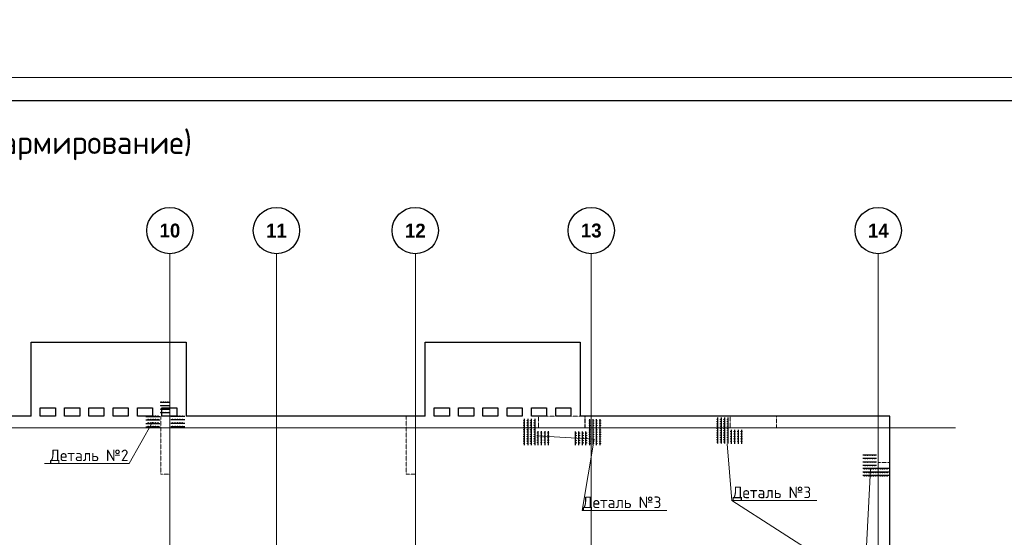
# Model space of a CAD drawing. Header units: millimetres. Extents: x -42044588 to 856694, y -806701 to 941911.
# Tile 455 of 656: x 226664 to 247931, y -417190 to -406010. Entities that reach past the tile are written whole.
import ezdxf
from ezdxf import colors
from ezdxf.entities.mleader import LeaderData, LeaderLine
from ezdxf.math import Vec2, Vec3

# ---------------------------------------------------------------- set-up
doc = ezdxf.new("R2010")
doc.units = ezdxf.units.MM
for name, pattern in [('______5', [1100, 800, -100, 100, -100]), ('DASHED', [7, 5, -2, 0]), ('осевая', [50.8, 31.75, -6.35, 6.35, -6.35])]:
    doc.linetypes.add(name, pattern=pattern)
doc.layers.add('0 @ 100', color=7, linetype='Continuous')
doc.layers.add('ТОЛСТЫЕ_ОСНОВНЫЕ', color=6, linetype='Continuous')
doc.layers.add('Колонна_ бетон', color=7, linetype='Continuous', lineweight=50, true_color=0xb4b496)
for name, color, linetype, lineweight in [('Оси', 40, '______5', 18), ('осн.сетка', 4, 'Continuous', 60), ('Перекрытие ж_бетон', 1, 'Continuous', 30), ('подоснова', 151, 'Continuous', 5), ('размер', 1, 'Continuous', 25), ('РАЗМЕРЫ', 1, 'Continuous', 9), ('ТОНКИЕ', 7, 'Continuous', 9), ('Узлы', 7, 'Continuous', 0)]:
    doc.layers.add(name, color=color, linetype=linetype, lineweight=lineweight)
doc.styles.add('Century Gothic', font='GOTHIC.TTF')
doc.styles.add('GOST-2.304_Type-B', font='GOST_Common.ttf')
doc.styles.add('ГОСТ', font='GOST_Common.ttf')

# ---------------------------------------------------------------- blocks, each defined once
blk = doc.blocks.new('*U6686')
at = {"layer": 'ТОЛСТЫЕ_ОСНОВНЫЕ', "color": 6}
blk.add_lwpolyline([(20, 5), (886, 5), (886, 415), (20, 415)], close=True, dxfattribs=at)
at = {"layer": 'ТОНКИЕ'}
blk.add_lwpolyline([(0, 0), (891, 0), (891, 420), (0, 420)], close=True, dxfattribs=at)
blk = doc.blocks.new('NSY101')
at = {"color": 0, "linetype": 'ByBlock', "lineweight": -2}
blk.add_circle((0, 0), 50, dxfattribs=at)
blk = doc.blocks.new('СЛОЖНЫЙ_ОБЪЕКТ_17')
at = {"layer": 'Оси', "color": 16, "linetype": 'Continuous', "lineweight": 25, "transparency": 33554687, "xscale": 9.999999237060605, "yscale": 9.999999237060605, "zscale": 9.999999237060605}
blk.add_blockref('NSY101', (36213, -989), dxfattribs=at)
at = {"layer": 'Оси', "color": 16, "linetype": 'Continuous', "lineweight": 25, "transparency": 33554687, "insert": (36213, -989), "char_height": 300, "width": 620, "attachment_point": 5, "style": 'Century Gothic'}
blk.add_mtext('\\A1;{\\fCentury Gothic|i0|b1;\\H300.000000;\\W1.000000;\\C16;10}\\P', dxfattribs=at)
blk = doc.blocks.new('СЛОЖНЫЙ_ОБЪЕКТ_18')
at = {"layer": 'Оси', "color": 16, "linetype": 'Continuous', "lineweight": 25, "transparency": 33554687, "xscale": 9.999999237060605, "yscale": 9.999999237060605, "zscale": 9.999999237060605}
blk.add_blockref('NSY101', (38513, -989), dxfattribs=at)
at = {"layer": 'Оси', "color": 16, "linetype": 'Continuous', "lineweight": 25, "transparency": 33554687, "insert": (38513, -989), "char_height": 300, "width": 620, "attachment_point": 5, "style": 'Century Gothic'}
blk.add_mtext('\\A1;{\\fCentury Gothic|i0|b1;\\H300.000000;\\W1.000000;\\C16;11}\\P', dxfattribs=at)
blk = doc.blocks.new('СЛОЖНЫЙ_ОБЪЕКТ_19')
at = {"layer": 'Оси', "color": 16, "linetype": 'Continuous', "lineweight": 25, "transparency": 33554687, "xscale": 9.999999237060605, "yscale": 9.999999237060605, "zscale": 9.999999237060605}
blk.add_blockref('NSY101', (41513, -989), dxfattribs=at)
at = {"layer": 'Оси', "color": 16, "linetype": 'Continuous', "lineweight": 25, "transparency": 33554687, "insert": (41513, -989), "char_height": 300, "width": 620, "attachment_point": 5, "style": 'Century Gothic'}
blk.add_mtext('\\A1;{\\fCentury Gothic|i0|b1;\\H300.000000;\\W1.000000;\\C16;12}\\P', dxfattribs=at)
blk = doc.blocks.new('СЛОЖНЫЙ_ОБЪЕКТ_20')
at = {"layer": 'Оси', "color": 16, "linetype": 'Continuous', "lineweight": 25, "transparency": 33554687, "xscale": 9.999999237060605, "yscale": 9.999999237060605, "zscale": 9.999999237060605}
blk.add_blockref('NSY101', (45313, -989), dxfattribs=at)
at = {"layer": 'Оси', "color": 16, "linetype": 'Continuous', "lineweight": 25, "transparency": 33554687, "insert": (45313, -989), "char_height": 300, "width": 620, "attachment_point": 5, "style": 'Century Gothic'}
blk.add_mtext('\\A1;{\\fCentury Gothic|i0|b1;\\H300.000000;\\W1.000000;\\C16;13}\\P', dxfattribs=at)
blk = doc.blocks.new('СЛОЖНЫЙ_ОБЪЕКТ_21')
at = {"layer": 'Оси', "color": 16, "linetype": 'Continuous', "lineweight": 25, "transparency": 33554687, "xscale": 9.999999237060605, "yscale": 9.999999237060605, "zscale": 9.999999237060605}
blk.add_blockref('NSY101', (51513, -989), dxfattribs=at)
at = {"layer": 'Оси', "color": 16, "linetype": 'Continuous', "lineweight": 25, "transparency": 33554687, "insert": (51513, -989), "char_height": 300, "width": 620, "attachment_point": 5, "style": 'Century Gothic'}
blk.add_mtext('\\A1;{\\fCentury Gothic|i0|b1;\\H300.000000;\\W1.000000;\\C16;14}\\P', dxfattribs=at)
blk = doc.blocks.new('оси блок 2')
at = {"layer": 'Оси', "color": 16, "linetype": 'осевая', "lineweight": 0, "ltscale": 0.25, "transparency": 33554687}
for p, q in [((-54204.7, -322543), (-54204.7, -347914.1)), ((-51904.7, -322543), (-51904.7, -347914.1)), ((-48904.7, -322543), (-48904.7, -347914.1)), ((-45104.7, -322543), (-45104.7, -347914.1)), ((-38904.7, -322543), (-38904.7, -347914.1)), ((-89822.3, -326301.3), (-37238.5, -326301.3))]:
    blk.add_line(p, q, dxfattribs=at)
at = {"layer": 'Оси', "color": 16, "linetype": 'Continuous', "lineweight": 25, "transparency": 33554687}
for name in ['СЛОЖНЫЙ_ОБЪЕКТ_17', 'СЛОЖНЫЙ_ОБЪЕКТ_18', 'СЛОЖНЫЙ_ОБЪЕКТ_19', 'СЛОЖНЫЙ_ОБЪЕКТ_20', 'СЛОЖНЫЙ_ОБЪЕКТ_21']:
    blk.add_blockref(name, (-90418.2, -321053.5), dxfattribs=at)
blk = doc.blocks.new('подложка стн 1-го этажа')
at = {"layer": 'Колонна_ бетон', "color": 252, "linetype": 'DASHED', "lineweight": 0, "ltscale": 0.5, "true_color": 0x939598, "transparency": 33554687}
for p, q in [((55094, 26362, -200), (55094, 26362, -200)), ((54844, 26112, -200), (54844, 26112, -200))]:
    blk.add_line(p, q, dxfattribs=at)
for points, elevation in [([(39344, 26362), (39544, 26362), (39544, 25112), (39344, 25112)], -560), ([(44644, 26362), (44844, 26362), (44844, 25112), (44644, 25112)], -560), ([(47504, 26362), (48504, 26362), (48504, 26112), (47504, 26112)], -360), ([(47504, 26362), (48514, 26362), (48514, 26112), (47504, 26112)], -560), ([(51644, 26362), (52644, 26362), (52644, 26112), (51644, 26112)], -360), ([(54844, 26362), (55094, 26362), (55094, 25362), (54844, 25362)], -560)]:
    blk.add_lwpolyline(points, close=True, dxfattribs=dict(at, elevation=elevation))
blk = doc.blocks.new('_None')

msp = doc.modelspace()

# ---------------------------------------------------------------- linework, layer by layer
at = {"layer": 'осн.сетка', "color": 3, "lineweight": 25, "ltscale": 100}
for points in [[(229905.64, -414279.08), (229705.64, -414279.08)], [(229905.64, -414354.08), (229705.64, -414354.08)], [(229905.64, -414429.08), (229705.64, -414429.08)], [(229388.602, -414579.08), (229688.602, -414579.08)], [(229388.602, -414654.08), (229688.602, -414654.08)], [(229905.64, -414504.08), (229705.64, -414504.08)], [(230229.214, -414579.08), (229929.214, -414579.08)], [(230229.214, -414654.08), (229929.214, -414654.08)], [(237562.427, -414631.835), (237562.427, -415197.35)], [(237637.427, -414631.835), (237637.427, -415197.35)], [(237712.427, -414631.835), (237712.427, -415197.35)], [(237787.427, -414631.835), (237787.427, -415197.35)], [(238968.809, -414635.586), (238968.809, -415201.102)], [(239043.809, -414635.586), (239043.809, -415201.102)], [(239118.809, -414635.586), (239118.809, -415201.102)], [(239193.809, -414635.586), (239193.809, -415201.102)], [(241737.791, -414601.973), (241737.791, -415167.489)], [(241812.791, -414601.973), (241812.791, -415167.489)], [(241887.791, -414601.973), (241887.791, -415167.489)], [(241962.791, -414601.973), (241962.791, -415167.489)], [(229388.602, -414729.08), (229688.602, -414729.08)], [(229388.602, -414804.08), (229688.602, -414804.08)], [(230229.214, -414729.08), (229929.214, -414729.08)], [(230229.214, -414804.08), (229929.214, -414804.08)], [(237862.427, -415197.655), (237862.427, -414897.655)], [(237937.427, -415197.655), (237937.427, -414897.655)], [(238012.427, -415197.655), (238012.427, -414897.655)], [(238087.427, -415197.655), (238087.427, -414897.655)], [(238668.809, -415201.406), (238668.809, -414901.406)], [(238743.809, -415201.406), (238743.809, -414901.406)], [(238818.809, -415201.406), (238818.809, -414901.406)], [(238893.809, -415201.406), (238893.809, -414901.406)], [(242037.791, -415167.793), (242037.791, -414867.793)], [(242112.791, -415167.793), (242112.791, -414867.793)], [(242187.791, -415167.793), (242187.791, -414867.793)], [(242262.791, -415167.793), (242262.791, -414867.793)], [(244872.067, -415407.11), (245172.067, -415407.11)], [(244872.067, -415482.11), (245172.067, -415482.11)], [(244872.067, -415557.11), (245172.067, -415557.11)], [(244872.067, -415632.11), (245172.067, -415632.11)], [(245437.887, -415707.11), (244872.372, -415707.11)], [(245437.887, -415782.11), (244872.372, -415782.11)], [(245437.887, -415857.11), (244872.372, -415857.11)]]:
    msp.add_lwpolyline(points, dxfattribs=at)
at = {"layer": 'Перекрытие ж_бетон'}
for p, q in [((226909.621, -412975.41), (230259.621, -412975.41)), ((226909.621, -414575.41), (226909.621, -412975.41)), ((230259.621, -412975.41), (230259.621, -414575.41)), ((235419.621, -412975.41), (238769.621, -412975.41)), ((235419.621, -414575.41), (235419.621, -412975.41)), ((238769.621, -412975.41), (238769.621, -414575.41))]:
    msp.add_line(p, q, dxfattribs=at)
for points, elevation in [([(227434.688, -414575.41), (227109.688, -414575.41), (227109.688, -414395.41), (227434.688, -414395.41)], -0.053), ([(227959.594, -414575.41), (227634.594, -414575.41), (227634.594, -414395.41), (227959.594, -414395.41)], 0.018), ([(228484.661, -414575.41), (228159.661, -414575.41), (228159.661, -414395.41), (228484.661, -414395.41)], -0.053), ([(229009.568, -414575.41), (228684.568, -414575.41), (228684.568, -414395.41), (229009.568, -414395.41)], 0.053), ([(229534.554, -414575.41), (229209.554, -414575.41), (229209.554, -414395.41), (229534.554, -414395.41)], 0.071), ([(230059.541, -414575.41), (229734.541, -414575.41), (229734.541, -414395.41), (230059.541, -414395.41)], 0.089), ([(235944.688, -414575.41), (235619.688, -414575.41), (235619.688, -414395.41), (235944.688, -414395.41)], -0.053), ([(236469.594, -414575.41), (236144.594, -414575.41), (236144.594, -414395.41), (236469.594, -414395.41)], 0.018), ([(236994.661, -414575.41), (236669.661, -414575.41), (236669.661, -414395.41), (236994.661, -414395.41)], -0.053), ([(237519.568, -414575.41), (237194.568, -414575.41), (237194.568, -414395.41), (237519.568, -414395.41)], 0.053), ([(238044.554, -414575.41), (237719.554, -414575.41), (237719.554, -414395.41), (238044.554, -414395.41)], 0.071), ([(238569.541, -414575.41), (238244.541, -414575.41), (238244.541, -414395.41), (238569.541, -414395.41)], 0.089)]:
    msp.add_lwpolyline(points, close=True, dxfattribs=dict(at, elevation=elevation))
for points in [[(226909.621, -414575.41), (218619.621, -414575.41)], [(235419.621, -414575.41), (235409.621, -414575.41), (235409.621, -414575.41), (232059.621, -414575.41), (232059.621, -414575.41), (230259.621, -414575.41)], [(242409.621, -431475.409), (245459.621, -431475.409), (245459.621, -414575.41), (238769.621, -414575.41)]]:
    msp.add_lwpolyline(points, dxfattribs=at)
at = {"layer": 'размер', "lineweight": 25, "ltscale": 2}
for centre, radius in [((229718.904, -414271.236), 6.3), ((229767.904, -414271.236), 6.3), ((229816.904, -414271.236), 6.3), ((229865.904, -414271.236), 6.3), ((229718.904, -414346.236), 6.3), ((229718.904, -414421.236), 6.3), ((229767.904, -414346.236), 6.3), ((229767.904, -414421.236), 6.3), ((229816.904, -414346.236), 6.3), ((229816.904, -414421.236), 6.3), ((229865.904, -414346.236), 6.3), ((229865.904, -414421.236), 6.3), ((229441.102, -414570.676), 6.75), ((229441.102, -414645.676), 6.75), ((229493.602, -414570.676), 6.75), ((229493.602, -414645.676), 6.75), ((229546.102, -414570.676), 6.75), ((229546.102, -414645.676), 6.75), ((229598.602, -414570.676), 6.75), ((229598.602, -414645.676), 6.75), ((229651.102, -414570.676), 6.75), ((229651.102, -414645.676), 6.75), ((229718.904, -414496.236), 6.3), ((229767.904, -414496.236), 6.3), ((229816.904, -414496.236), 6.3), ((229865.904, -414496.236), 6.3), ((229966.714, -414570.676), 6.75), ((229966.714, -414645.676), 6.75), ((230019.214, -414570.676), 6.75), ((230019.214, -414645.676), 6.75), ((230071.714, -414570.676), 6.75), ((230071.714, -414645.676), 6.75), ((230124.214, -414570.676), 6.75), ((230124.214, -414645.676), 6.75), ((230176.714, -414570.676), 6.75), ((230176.714, -414645.676), 6.75), ((237554.583, -414671.353), 6.3), ((237629.583, -414671.353), 6.3), ((237704.583, -414671.353), 6.3), ((237779.583, -414671.353), 6.3), ((238976.652, -414675.104), 6.3), ((239051.652, -414675.104), 6.3), ((239126.652, -414675.104), 6.3), ((239201.652, -414675.104), 6.3), ((241729.947, -414641.492), 6.3), ((241729.947, -414690.492), 6.3), ((241804.947, -414641.492), 6.3), ((241804.947, -414690.492), 6.3), ((241879.947, -414641.492), 6.3), ((241879.947, -414690.492), 6.3), ((241954.947, -414641.492), 6.3), ((241954.947, -414690.492), 6.3), ((229441.102, -414720.676), 6.75), ((229441.102, -414795.676), 6.75), ((229493.602, -414720.676), 6.75), ((229493.602, -414795.676), 6.75), ((229546.102, -414720.676), 6.75), ((229546.102, -414795.676), 6.75), ((229598.602, -414720.676), 6.75), ((229598.602, -414795.676), 6.75), ((229651.102, -414720.676), 6.75), ((229651.102, -414795.676), 6.75), ((229966.714, -414720.676), 6.75), ((229966.714, -414795.676), 6.75), ((230019.214, -414720.676), 6.75), ((230019.214, -414795.676), 6.75), ((230071.714, -414720.676), 6.75), ((230071.714, -414795.676), 6.75), ((230124.214, -414720.676), 6.75), ((230124.214, -414795.676), 6.75), ((230176.714, -414720.676), 6.75), ((230176.714, -414795.676), 6.75), ((237554.583, -414720.353), 6.3), ((237554.583, -414769.353), 6.3), ((237554.583, -414818.353), 6.3), ((237554.583, -414867.353), 6.3), ((237554.583, -414916.353), 6.3), ((237629.583, -414720.353), 6.3), ((237629.583, -414769.353), 6.3), ((237629.583, -414818.353), 6.3), ((237629.583, -414867.353), 6.3), ((237629.583, -414916.353), 6.3), ((237704.583, -414720.353), 6.3), ((237704.583, -414769.353), 6.3), ((237704.583, -414818.353), 6.3), ((237704.583, -414867.353), 6.3), ((237704.583, -414916.353), 6.3), ((237779.583, -414720.353), 6.3), ((237779.583, -414769.353), 6.3), ((237779.583, -414818.353), 6.3), ((237779.583, -414867.353), 6.3), ((237779.583, -414916.353), 6.3), ((238976.652, -414724.104), 6.3), ((238976.652, -414773.104), 6.3), ((238976.652, -414822.104), 6.3), ((238976.652, -414871.104), 6.3), ((239051.652, -414724.104), 6.3), ((239051.652, -414773.104), 6.3), ((239051.652, -414822.104), 6.3), ((239051.652, -414871.104), 6.3), ((239126.652, -414724.104), 6.3), ((239126.652, -414773.104), 6.3), ((239126.652, -414822.104), 6.3), ((239126.652, -414871.104), 6.3), ((239201.652, -414724.104), 6.3), ((239201.652, -414773.104), 6.3), ((239201.652, -414822.104), 6.3), ((239201.652, -414871.104), 6.3), ((241729.947, -414739.492), 6.3), ((241729.947, -414788.492), 6.3), ((241729.947, -414837.492), 6.3), ((241729.947, -414886.492), 6.3), ((241804.947, -414739.492), 6.3), ((241804.947, -414788.492), 6.3), ((241804.947, -414837.492), 6.3), ((241804.947, -414886.492), 6.3), ((241879.947, -414739.492), 6.3), ((241879.947, -414788.492), 6.3), ((241879.947, -414837.492), 6.3), ((241879.947, -414886.492), 6.3), ((241954.947, -414739.492), 6.3), ((241954.947, -414788.492), 6.3), ((241954.947, -414837.492), 6.3), ((241954.947, -414886.492), 6.3), ((242029.387, -414905.293), 6.75), ((242104.387, -414905.293), 6.75), ((242179.387, -414905.293), 6.75), ((242254.387, -414905.293), 6.75), ((237554.583, -414965.353), 6.3), ((237554.583, -415014.353), 6.3), ((237554.583, -415063.353), 6.3), ((237554.583, -415112.353), 6.3), ((237629.583, -414965.353), 6.3), ((237629.583, -415014.353), 6.3), ((237629.583, -415063.353), 6.3), ((237629.583, -415112.353), 6.3), ((237704.583, -414965.353), 6.3), ((237704.583, -415014.353), 6.3), ((237704.583, -415063.353), 6.3), ((237704.583, -415112.353), 6.3), ((237779.583, -414965.353), 6.3), ((237779.583, -415014.353), 6.3), ((237779.583, -415063.353), 6.3), ((237779.583, -415112.353), 6.3), ((237854.023, -414935.155), 6.75), ((237854.023, -414987.655), 6.75), ((237854.023, -415040.155), 6.75), ((237854.023, -415092.655), 6.75), ((237929.023, -414935.155), 6.75), ((237929.023, -414987.655), 6.75), ((237929.023, -415040.155), 6.75), ((237929.023, -415092.655), 6.75), ((238004.023, -414935.155), 6.75), ((238004.023, -414987.655), 6.75), ((238004.023, -415040.155), 6.75), ((238004.023, -415092.655), 6.75), ((238079.023, -414935.155), 6.75), ((238079.023, -414987.655), 6.75), ((238079.023, -415040.155), 6.75), ((238079.023, -415092.655), 6.75), ((238677.213, -414938.906), 6.75), ((238677.213, -414991.406), 6.75), ((238677.213, -415043.906), 6.75), ((238677.213, -415096.406), 6.75), ((238752.213, -414938.906), 6.75), ((238752.213, -414991.406), 6.75), ((238752.213, -415043.906), 6.75), ((238752.213, -415096.406), 6.75), ((238827.213, -414938.906), 6.75), ((238827.213, -414991.406), 6.75), ((238827.213, -415043.906), 6.75), ((238827.213, -415096.406), 6.75), ((238902.213, -414938.906), 6.75), ((238902.213, -414991.406), 6.75), ((238902.213, -415043.906), 6.75), ((238902.213, -415096.406), 6.75), ((238976.652, -414920.104), 6.3), ((238976.652, -414969.104), 6.3), ((238976.652, -415018.104), 6.3), ((238976.652, -415067.104), 6.3), ((238976.652, -415116.104), 6.3), ((239051.652, -414920.104), 6.3), ((239051.652, -414969.104), 6.3), ((239051.652, -415018.104), 6.3), ((239051.652, -415067.104), 6.3), ((239051.652, -415116.104), 6.3), ((239126.652, -414920.104), 6.3), ((239126.652, -414969.104), 6.3), ((239126.652, -415018.104), 6.3), ((239126.652, -415067.104), 6.3), ((239126.652, -415116.104), 6.3), ((239201.652, -414920.104), 6.3), ((239201.652, -414969.104), 6.3), ((239201.652, -415018.104), 6.3), ((239201.652, -415067.104), 6.3), ((239201.652, -415116.104), 6.3), ((241729.947, -414935.492), 6.3), ((241729.947, -414984.492), 6.3), ((241729.947, -415033.492), 6.3), ((241729.947, -415082.492), 6.3), ((241804.947, -414935.492), 6.3), ((241804.947, -414984.492), 6.3), ((241804.947, -415033.492), 6.3), ((241804.947, -415082.492), 6.3), ((241879.947, -414935.492), 6.3), ((241879.947, -414984.492), 6.3), ((241879.947, -415033.492), 6.3), ((241879.947, -415082.492), 6.3), ((241954.947, -414935.492), 6.3), ((241954.947, -414984.492), 6.3), ((241954.947, -415033.492), 6.3), ((241954.947, -415082.492), 6.3), ((242029.387, -414957.793), 6.75), ((242029.387, -415010.293), 6.75), ((242029.387, -415062.793), 6.75), ((242029.387, -415115.293), 6.75), ((242104.387, -414957.793), 6.75), ((242104.387, -415010.293), 6.75), ((242104.387, -415062.793), 6.75), ((242104.387, -415115.293), 6.75), ((242179.387, -414957.793), 6.75), ((242179.387, -415010.293), 6.75), ((242179.387, -415062.793), 6.75), ((242179.387, -415115.293), 6.75), ((242254.387, -414957.793), 6.75), ((242254.387, -415010.293), 6.75), ((242254.387, -415062.793), 6.75), ((242254.387, -415115.293), 6.75), ((237554.583, -415161.353), 6.3), ((237629.583, -415161.353), 6.3), ((237704.583, -415161.353), 6.3), ((237779.583, -415161.353), 6.3), ((237854.023, -415145.155), 6.75), ((237929.023, -415145.155), 6.75), ((238004.023, -415145.155), 6.75), ((238079.023, -415145.155), 6.75), ((238677.213, -415148.906), 6.75), ((238752.213, -415148.906), 6.75), ((238827.213, -415148.906), 6.75), ((238902.213, -415148.906), 6.75), ((238976.652, -415165.104), 6.3), ((239051.652, -415165.104), 6.3), ((239126.652, -415165.104), 6.3), ((239201.652, -415165.104), 6.3), ((241729.947, -415131.492), 6.3), ((241804.947, -415131.492), 6.3), ((241879.947, -415131.492), 6.3), ((241954.947, -415131.492), 6.3), ((244924.567, -415415.514), 6.75), ((244924.567, -415490.514), 6.75), ((244977.067, -415415.514), 6.75), ((244977.067, -415490.514), 6.75), ((245029.567, -415415.514), 6.75), ((245029.567, -415490.514), 6.75), ((245082.067, -415415.514), 6.75), ((245082.067, -415490.514), 6.75), ((245134.567, -415415.514), 6.75), ((245134.567, -415490.514), 6.75), ((244908.369, -415714.954), 6.3), ((244924.567, -415565.514), 6.75), ((244924.567, -415640.514), 6.75), ((244957.369, -415714.954), 6.3), ((244977.067, -415565.514), 6.75), ((244977.067, -415640.514), 6.75), ((245006.369, -415714.954), 6.3), ((245029.567, -415565.514), 6.75), ((245029.567, -415640.514), 6.75), ((245055.369, -415714.954), 6.3), ((245082.067, -415565.514), 6.75), ((245082.067, -415640.514), 6.75), ((245104.369, -415714.954), 6.3), ((245134.567, -415565.514), 6.75), ((245134.567, -415640.514), 6.75), ((245153.369, -415714.954), 6.3), ((245202.369, -415714.954), 6.3), ((245251.369, -415714.954), 6.3), ((245300.369, -415714.954), 6.3), ((245349.369, -415714.954), 6.3), ((245398.369, -415714.954), 6.3), ((244908.369, -415789.954), 6.3), ((244908.369, -415864.954), 6.3), ((244957.369, -415789.954), 6.3), ((244957.369, -415864.954), 6.3), ((245006.369, -415789.954), 6.3), ((245006.369, -415864.954), 6.3), ((245055.369, -415789.954), 6.3), ((245055.369, -415864.954), 6.3), ((245104.369, -415789.954), 6.3), ((245104.369, -415864.954), 6.3), ((245153.369, -415789.954), 6.3), ((245153.369, -415864.954), 6.3), ((245202.369, -415789.954), 6.3), ((245202.369, -415864.954), 6.3), ((245251.369, -415789.954), 6.3), ((245251.369, -415864.954), 6.3), ((245300.369, -415789.954), 6.3), ((245300.369, -415864.954), 6.3), ((245349.369, -415789.954), 6.3), ((245349.369, -415864.954), 6.3), ((245398.369, -415789.954), 6.3), ((245398.369, -415864.954), 6.3)]:
    msp.add_circle(centre, radius, dxfattribs=at)

# ---------------------------------------------------------------- block references
at = {"xscale": 100, "yscale": 100, "zscale": 100}
msp.add_blockref('*U6686', (189118.415, -449260.914), dxfattribs=at)
msp.add_blockref('подложка стн 1-го этажа', (190365.698, -440937.204, 560))
at = {"layer": 'РАЗМЕРЫ'}
msp.add_blockref('оси блок 2', (284114.339, -88524.087), dxfattribs=at)

# ---------------------------------------------------------------- texts
at = {"ltscale": 100, "insert": (-133805.873, -414536.54), "char_height": 250, "attachment_point": 1, "style": 'ГОСТ'}
msp.add_mtext_dynamic_manual_height_columns('\\pi-750,l2250,t2250;*^Iобъем бетона приведен для одной плиты перекрытия', width=18954.38214, gutter_width=12.5, heights=[0], dxfattribs=at)
at = {"layer": '0 @ 100', "char_height": 300, "width": 18500, "attachment_point": 1, "style": 'ГОСТ'}
for s, insert in [('\\pi-900,l900,t900;{\\C7;1.^IАрмирование монолитной плиты  состоит из основного армирования ∅10 А500С с шагом  200х200мм  в нижней зоне, основного армирования ∅10 А500С с шагом  200х200мм  в  верхней зоне и дополнительного армирования, указанного на схемах армирования.\\P2.^IАрмирование плиты предусмотрено отдельными  стержнями заводской длины по осям Х и Y. При недостатке заводской длины стержней для армирования плиты, стыки стержней осуществлять внахлестку без  сварки. Стыки арматуры внахлестку должны располагаться вразбежку (через шаг). См. деталь стыковки арматуры.\\P3.^IВерхнюю и нижнюю арматуру вязать вязальной проволокой через пересечение.  Стержни основной и дополнительной арматуры укладывать в соответствии с сечениями .\\P4.^IПо периметру плиты и у отверстий  у концов основной арматуры устанавливать П-образные элементы Ск1.\\P5.^IПозиции со знаком "*" укладываются с шагом 100 мм\\P6.^IДля фиксации в проектном положении стержней верхней сетки устанавливать фиксаторы Ф1 с шагом 600х600мм.\\P7.^IДиаметр оправки стержня при d<20мм - 5d, при d≥20мм - 8d\\P8.^IКаркасы поперечного армирования устанавливаются до начала устройство верхней сетки армирования.\\P9.^IОбрамления отверстий см. лист 8. В местах расположения отверстий осуществить прерывания основной и дополнительной сеток арматуры. Отверстия обрамляются двумя стержнями арматуры, расход стали на обрамление учтен на листе 40.\\P10.^IПроемы размерами до 300х300 допускается выполнять по месту методом алмазного бурения.}', (162011.884, -384148.586)), ('\\pi-900,l900,t900;{\\C7;1.^IАрмирование монолитной плиты  состоит из основного армирования ∅10 А500С с шагом  200х200мм  в нижней зоне, основного армирования ∅10 А500С с шагом  200х200мм  в  верхней зоне и дополнительного армирования, указанного на схемах армирования.\\P2.^IАрмирование плиты предусмотрено отдельными  стержнями заводской длины по осям Х и Y. При недостатке заводской длины стержней для армирования плиты, стыки стержней осуществлять внахлестку без  сварки. Стыки арматуры внахлестку должны располагаться вразбежку (через шаг). См. деталь стыковки арматуры.\\P3.^IВерхнюю и нижнюю арматуру вязать вязальной проволокой через пересечение.  Стержни основной и дополнительной арматуры укладывать в соответствии с сечениями .\\P4.^IПо периметру плиты и у отверстий  у концов основной арматуры устанавливать П-образные элементы Ск1.\\P5.^IПозиции со знаком "*" укладываются с шагом 100 мм\\P6.^IДля фиксации в проектном положении стержней верхней сетки устанавливать фиксаторы Ф1 с шагом 600х600мм.\\P7.^IДиаметр оправки стержня при d<20мм - 5d, при d≥20мм - 8d\\P8.^IКаркасы поперечного армирования устанавливаются до начала устройство верхней сетки армирования.\\P9.^IОбрамления отверстий см. лист 8. В местах расположения отверстий осуществить прерывания основной и дополнительной сеток арматуры. Отверстия обрамляются двумя стержнями арматуры, расход стали на обрамление учтен на листе 40.\\P10.^IПроемы размерами до 300х300 допускается выполнять по месту методом алмазного бурения.\\P11.^IСечения 3-3;4-4;5-5 см. лист 8.}', (-41963.959, -385058.983)), ('\\pi-900,l900,t900;{\\C7;1.^IАрмирование монолитной плиты  состоит из основного армирования ∅10 А500С с шагом  200х200мм  в нижней зоне, основного армирования ∅10 А500С с шагом  200х200мм  в  верхней зоне и дополнительного армирования, указанного на схемах армирования.\\P2.^IАрмирование плиты предусмотрено отдельными  стержнями заводской длины по осям Х и Y. При недостатке заводской длины стержней для армирования плиты, стыки стержней осуществлять внахлестку без  сварки. Стыки арматуры внахлестку должны располагаться вразбежку (через шаг). См. деталь стыковки арматуры.\\P3.^IВерхнюю и нижнюю арматуру вязать вязальной проволокой через пересечение.  Стержни основной и дополнительной арматуры укладывать в соответствии с сечениями .\\P4.^IПо периметру плиты и у отверстий  у концов основной арматуры устанавливать П-образные элементы Ск1.\\P5.^IПозиции со знаком "*" укладываются с шагом 100 мм\\P6.^IДля фиксации в проектном положении стержней верхней сетки устанавливать фиксаторы Ф1 с шагом 600х600мм.\\P7.^IДиаметр оправки стержня при d<20мм - 5d, при d≥20мм - 8d\\P8.^IКаркасы поперечного армирования устанавливаются до начала устройство верхней сетки армирования.\\P9.^IОбрамления отверстий см. лист 8. В местах расположения отверстий осуществить прерывания основной и дополнительной сеток арматуры. Отверстия обрамляются двумя стержнями арматуры, расход стали на обрамление учтен на листе 40.\\P10.^IПроемы размерами до 300х300 допускается выполнять по месту методом алмазного бурения.}', (64485.474, -386350.83))]:
    msp.add_mtext(s, dxfattribs=dict(at, insert=insert))
at = {"layer": 'Узлы', "color": 80, "linetype": 'Continuous', "lineweight": 0, "style": 'GOST-2.304_Type-B'}
msp.add_text('Плита на отм. +39,900;+43,050 (поперечное армирование)', height=500, dxfattribs=at).set_placement((212937.823, -408910.708))

# ---------------------------------------------------------------- leaders
at = {"layer": 'подоснова', "color": 6, "ltscale": 0.3}
ml = msp.add_multileader_mtext('Standard', dxfattribs=at)
ml.set_content('Деталь №2', color=6, style='GOST-2.304_Type-B')
ml.set_leader_properties(color=256, linetype='ByLayer', lineweight=15)
ml.set_arrow_properties(name='NONE')
ml.build(insert=Vec2(0, 0))
ml.multileader.update_dxf_attribs({"text_left_attachment_type": 6, "text_right_attachment_type": 6, "dogleg_length": 0.1, "arrow_head_size": 18})
ctx = ml.context
ctx.base_point, ctx.char_height, ctx.arrow_head_size, ctx.landing_gap_size, ctx.plane_origin = Vec3(227303.687, -415595.452), 250, 18, 20, Vec3(224345.146, -405054.86)
ctx.left_attachment, ctx.right_attachment, ctx.text_align_type = 6, 6, 1
notes = []
notes.append((ctx, [(1, (1, 1, 0), (229029.393, -415595.452), (-1, 0), 0.1, [(0, [(229535.05, -414700.104)], 0, [])])]))
ctx.mtext.insert, ctx.mtext.alignment, ctx.mtext.flow_direction = Vec3(228166.49, -415295.452), 2, 5
at = {"layer": 'подоснова', "color": 2, "ltscale": 0.3}
ml = msp.add_multileader_mtext('Standard', dxfattribs=at)
ml.set_content('Деталь №3', color=2, style='GOST-2.304_Type-B')
ml.set_leader_properties(color=256, linetype='ByLayer', lineweight=15)
ml.set_arrow_properties(name='NONE')
ml.build(insert=Vec2(0, 0))
ml.multileader.update_dxf_attribs({"text_left_attachment_type": 6, "text_right_attachment_type": 6, "dogleg_length": 0.1, "arrow_head_size": 18})
ctx = ml.context
ctx.base_point, ctx.char_height, ctx.arrow_head_size, ctx.landing_gap_size, ctx.plane_origin = Vec3(238811.432, -416609.504), 250, 18, 20, Vec3(242219.58, -405637.144)
ctx.left_attachment, ctx.right_attachment, ctx.text_align_type = 6, 6, 1
notes.append((ctx, [(1, (1, 1, 0), (238811.332, -416609.504), (1, 0), 0.1, [(0, [(237836.122, -414998.214), (239072.279, -415073.427)], 0, [])])]))
ctx.mtext.insert, ctx.mtext.alignment, ctx.mtext.flow_direction = Vec3(239674.235, -416309.504), 2, 5
ml = msp.add_multileader_mtext('Standard', dxfattribs=at)
ml.set_content('Деталь №3', color=2, style='GOST-2.304_Type-B')
ml.set_leader_properties(color=256, linetype='ByLayer', lineweight=15)
ml.set_arrow_properties(name='NONE')
ml.build(insert=Vec2(0, 0))
ml.multileader.update_dxf_attribs({"text_left_attachment_type": 6, "text_right_attachment_type": 6, "dogleg_length": 0.1, "arrow_head_size": 18})
ctx = ml.context
ctx.base_point, ctx.char_height, ctx.arrow_head_size, ctx.landing_gap_size, ctx.plane_origin = Vec3(242048.713, -416395.154), 250, 18, 20, Vec3(246732.86, -405854.562)
ctx.left_attachment, ctx.right_attachment, ctx.text_align_type = 6, 6, 1
notes.append((ctx, [(1, (1, 1, 0), (242048.613, -416395.154), (1, 0), 0.1, [(1, [(245041.02, -415718.522), (244912.03, -418232.801)], 0, []), (2, [(241945.25, -415170.538)], 0, [])])]))
ctx.mtext.insert, ctx.mtext.alignment, ctx.mtext.flow_direction = Vec3(242911.516, -416095.154), 2, 5
for ctx, leaders in notes:
    for number, flags, end, landing, length, lines in leaders:
        leader = LeaderData()
        leader.index, (leader.has_last_leader_line, leader.has_dogleg_vector, leader.attachment_direction) = number, flags
        leader.last_leader_point, leader.dogleg_vector, leader.dogleg_length = Vec3(end), Vec3(landing), length
        for number, points, colour, breaks in lines:
            line = LeaderLine()
            line.index, line.vertices, line.color, line.breaks = number, Vec3.list(points), colors.encode_raw_color(colour), breaks
            leader.lines.append(line)
        ctx.leaders.append(leader)

doc.saveas('drawing.dxf')
